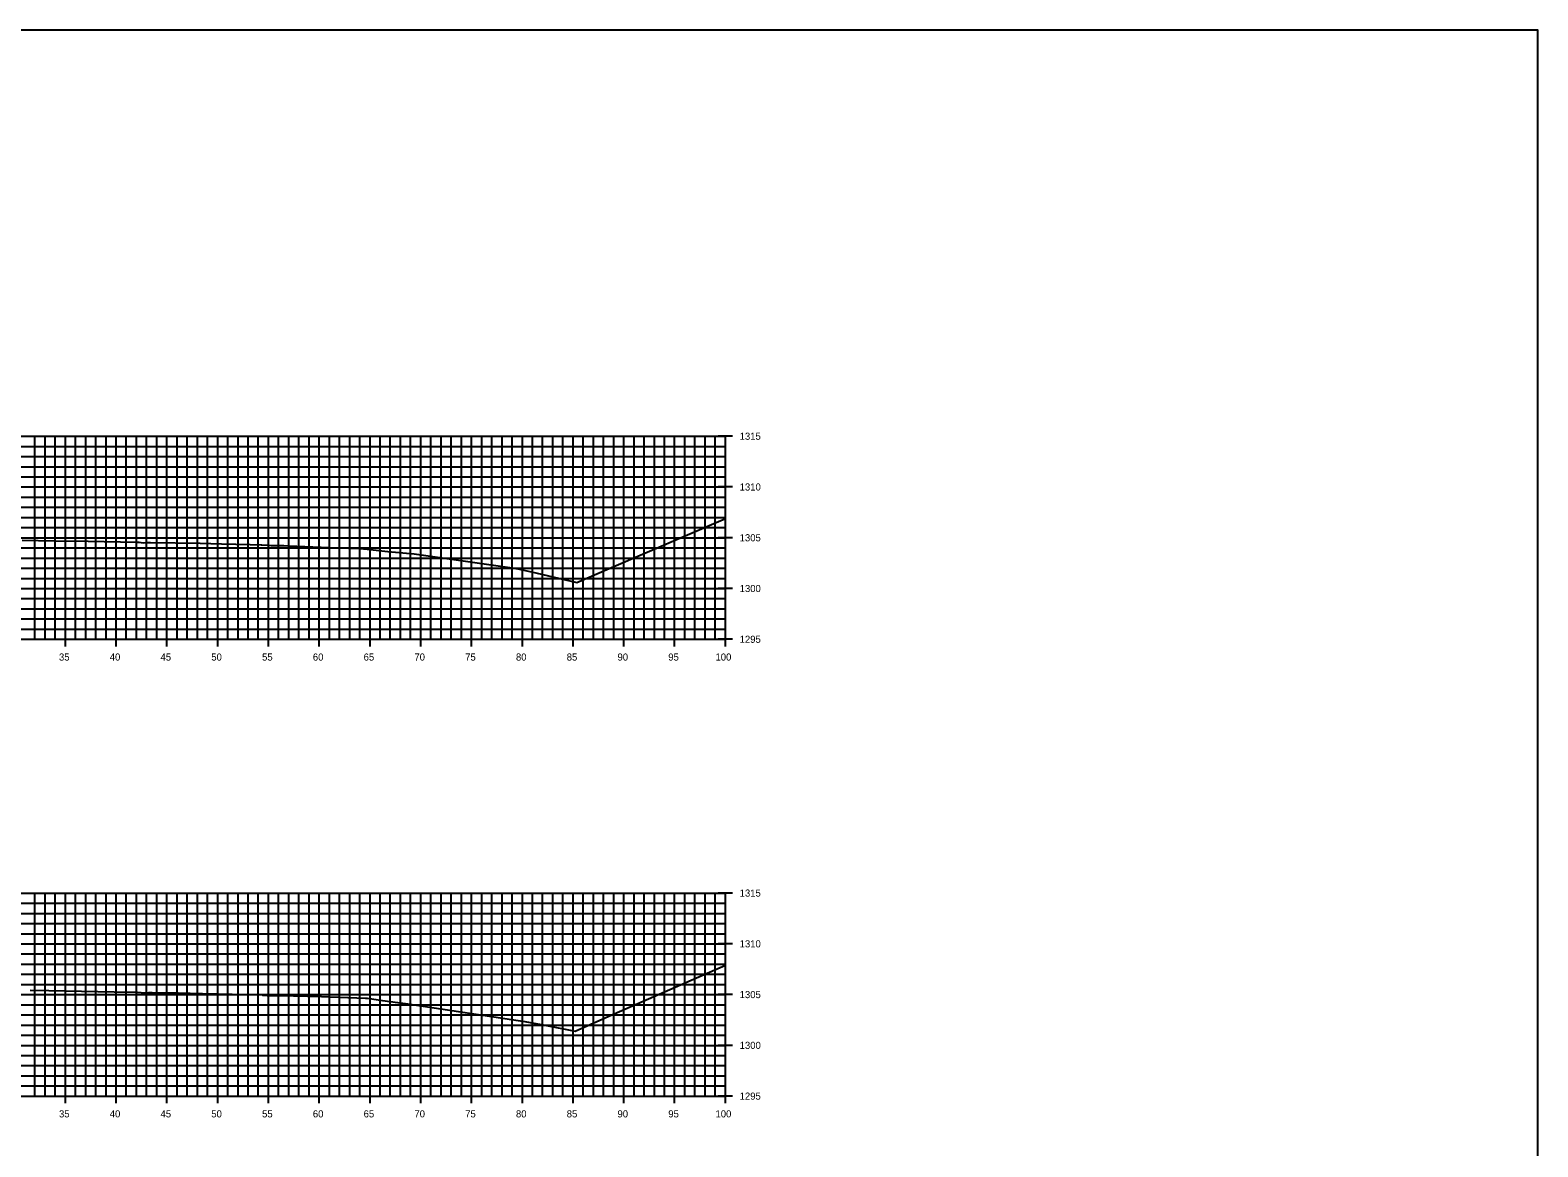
# Model space of a CAD drawing. Extents: x 674939 to 678919, y 750652 to 765176.
# Drawn here: x 678770.1 to 678918.5, y 754022.6 to 754132.6 of the extents above; entities that cross this region are included whole.
import ezdxf

# ---------------------------------------------------------------- set-up
doc = ezdxf.new("R2010")
doc.units = 0
for name, color, linetype in [('R_Axis', 7, 'Continuous'), ('R_Axis Annot', 7, 'Continuous'), ('R_Exist Surface', 7, 'Continuous'), ('R_Grid', 7, 'Continuous'), ('R_No Plot', 7, 'Continuous')]:
    doc.layers.add(name, color=color, linetype=linetype)

msp = doc.modelspace()

# ---------------------------------------------------------------- linework, layer by layer
at = {"layer": 'R_Axis'}
for p, q in [((678839.23, 754092.55), (678837.83, 754092.55)), ((678838.53, 754072.55), (678838.53, 754092.55)), ((678839.23, 754087.55), (678837.83, 754087.55)), ((678839.23, 754082.55), (678837.83, 754082.55)), ((678839.23, 754077.55), (678837.83, 754077.55)), ((678773.53, 754071.85), (678773.53, 754073.25)), ((678778.53, 754071.85), (678778.53, 754073.25)), ((678783.53, 754071.85), (678783.53, 754073.25)), ((678788.53, 754071.85), (678788.53, 754073.25)), ((678793.53, 754071.85), (678793.53, 754073.25)), ((678798.53, 754071.85), (678798.53, 754073.25)), ((678803.53, 754071.85), (678803.53, 754073.25)), ((678808.53, 754071.85), (678808.53, 754073.25)), ((678813.53, 754071.85), (678813.53, 754073.25)), ((678818.53, 754071.85), (678818.53, 754073.25)), ((678823.53, 754071.85), (678823.53, 754073.25)), ((678828.53, 754071.85), (678828.53, 754073.25)), ((678833.53, 754071.85), (678833.53, 754073.25)), ((678838.53, 754071.85), (678838.53, 754073.25)), ((678638.53, 754072.55), (678838.53, 754072.55)), ((678839.23, 754072.55), (678837.83, 754072.55)), ((678839.23, 754047.55), (678837.83, 754047.55)), ((678838.53, 754027.55), (678838.53, 754047.55)), ((678839.23, 754042.55), (678837.83, 754042.55)), ((678839.23, 754037.55), (678837.83, 754037.55)), ((678839.23, 754032.55), (678837.83, 754032.55)), ((678638.53, 754027.55), (678838.53, 754027.55)), ((678773.53, 754026.85), (678773.53, 754028.25)), ((678778.53, 754026.85), (678778.53, 754028.25)), ((678783.53, 754026.85), (678783.53, 754028.25)), ((678788.53, 754026.85), (678788.53, 754028.25)), ((678793.53, 754026.85), (678793.53, 754028.25)), ((678798.53, 754026.85), (678798.53, 754028.25)), ((678803.53, 754026.85), (678803.53, 754028.25)), ((678808.53, 754026.85), (678808.53, 754028.25)), ((678813.53, 754026.85), (678813.53, 754028.25)), ((678818.53, 754026.85), (678818.53, 754028.25)), ((678823.53, 754026.85), (678823.53, 754028.25)), ((678828.53, 754026.85), (678828.53, 754028.25)), ((678833.53, 754026.85), (678833.53, 754028.25)), ((678839.23, 754027.55), (678837.83, 754027.55)), ((678838.53, 754026.85), (678838.53, 754028.25))]:
    msp.add_line(p, q, dxfattribs=at)
at = {"layer": 'R_Exist Surface'}
for points in [[(678769.26, 754082.31), (678772.47, 754082.25), (678775.78, 754082.2), (678780.54, 754082.12), (678780.78, 754082.1), (678781.2, 754082.06), (678781.62, 754082.08), (678781.92, 754082.09), (678786.81, 754082), (678788.92, 754081.95), (678791.72, 754081.88), (678792.81, 754081.85), (678792.85, 754081.85), (678792.89, 754081.85), (678793.42, 754081.81), (678793.78, 754081.8), (678795.04, 754081.78), (678795.52, 754081.77), (678800.28, 754081.57), (678802.5, 754081.48), (678803.24, 754081.43), (678803.26, 754081.42), (678805.29, 754081.21), (678807.89, 754080.96), (678817.31, 754079.61), (678818.09, 754079.5), (678819.85, 754079.09), (678823.89, 754078.14), (678827.08, 754079.52), (678838.53, 754084.44)], [(678770.05, 754037.99), (678771.89, 754037.96), (678778.35, 754037.83), (678780.62, 754037.78), (678781, 754037.74), (678781.22, 754037.72), (678781.73, 754037.75), (678782.09, 754037.76), (678784.63, 754037.71), (678787.04, 754037.66), (678791.41, 754037.55), (678792.9, 754037.51), (678792.95, 754037.5), (678793.02, 754037.5), (678793.4, 754037.47), (678793.62, 754037.46), (678794.2, 754037.46), (678795.98, 754037.43), (678798.75, 754037.35), (678803.07, 754037.2), (678803.25, 754037.19), (678803.27, 754037.19), (678804.77, 754036.98), (678807.02, 754036.66), (678817.45, 754035.1), (678818.76, 754034.9), (678820.73, 754034.53), (678823.74, 754033.96), (678827.05, 754035.43), (678838.53, 754040.45)]]:
    msp.add_lwpolyline(points, dxfattribs=at)
at = {"layer": 'R_Grid'}
for p, q in [((678638.53, 754092.55), (678838.53, 754092.55)), ((678770.53, 754072.55), (678770.53, 754092.55)), ((678771.53, 754072.55), (678771.53, 754092.55)), ((678772.53, 754072.55), (678772.53, 754092.55)), ((678773.53, 754072.55), (678773.53, 754092.55)), ((678774.53, 754072.55), (678774.53, 754092.55)), ((678775.53, 754072.55), (678775.53, 754092.55)), ((678776.53, 754072.55), (678776.53, 754092.55)), ((678777.53, 754072.55), (678777.53, 754092.55)), ((678778.53, 754072.55), (678778.53, 754092.55)), ((678779.53, 754072.55), (678779.53, 754092.55)), ((678780.53, 754072.55), (678780.53, 754092.55)), ((678781.53, 754072.55), (678781.53, 754092.55)), ((678782.53, 754072.55), (678782.53, 754092.55)), ((678783.53, 754072.55), (678783.53, 754092.55)), ((678784.53, 754072.55), (678784.53, 754092.55)), ((678785.53, 754072.55), (678785.53, 754092.55)), ((678786.53, 754072.55), (678786.53, 754092.55)), ((678787.53, 754072.55), (678787.53, 754092.55)), ((678788.53, 754072.55), (678788.53, 754092.55)), ((678789.53, 754072.55), (678789.53, 754092.55)), ((678790.53, 754072.55), (678790.53, 754092.55)), ((678791.53, 754072.55), (678791.53, 754092.55)), ((678792.53, 754072.55), (678792.53, 754092.55)), ((678793.53, 754072.55), (678793.53, 754092.55)), ((678794.53, 754072.55), (678794.53, 754092.55)), ((678795.53, 754072.55), (678795.53, 754092.55)), ((678796.53, 754072.55), (678796.53, 754092.55)), ((678797.53, 754072.55), (678797.53, 754092.55)), ((678798.53, 754072.55), (678798.53, 754092.55)), ((678799.53, 754072.55), (678799.53, 754092.55)), ((678800.53, 754072.55), (678800.53, 754092.55)), ((678801.53, 754072.55), (678801.53, 754092.55)), ((678802.53, 754072.55), (678802.53, 754092.55)), ((678803.53, 754072.55), (678803.53, 754092.55)), ((678804.53, 754072.55), (678804.53, 754092.55)), ((678805.53, 754072.55), (678805.53, 754092.55)), ((678806.53, 754072.55), (678806.53, 754092.55)), ((678807.53, 754072.55), (678807.53, 754092.55)), ((678808.53, 754072.55), (678808.53, 754092.55)), ((678809.53, 754072.55), (678809.53, 754092.55)), ((678810.53, 754072.55), (678810.53, 754092.55)), ((678811.53, 754072.55), (678811.53, 754092.55)), ((678812.53, 754072.55), (678812.53, 754092.55)), ((678813.53, 754072.55), (678813.53, 754092.55)), ((678814.53, 754072.55), (678814.53, 754092.55)), ((678815.53, 754072.55), (678815.53, 754092.55)), ((678816.53, 754072.55), (678816.53, 754092.55)), ((678817.53, 754072.55), (678817.53, 754092.55)), ((678818.53, 754072.55), (678818.53, 754092.55)), ((678819.53, 754072.55), (678819.53, 754092.55)), ((678820.53, 754072.55), (678820.53, 754092.55)), ((678821.53, 754072.55), (678821.53, 754092.55)), ((678822.53, 754072.55), (678822.53, 754092.55)), ((678823.53, 754072.55), (678823.53, 754092.55)), ((678824.53, 754072.55), (678824.53, 754092.55)), ((678825.53, 754072.55), (678825.53, 754092.55)), ((678826.53, 754072.55), (678826.53, 754092.55)), ((678827.53, 754072.55), (678827.53, 754092.55)), ((678828.53, 754072.55), (678828.53, 754092.55)), ((678829.53, 754072.55), (678829.53, 754092.55)), ((678830.53, 754072.55), (678830.53, 754092.55)), ((678831.53, 754072.55), (678831.53, 754092.55)), ((678832.53, 754072.55), (678832.53, 754092.55)), ((678833.53, 754072.55), (678833.53, 754092.55)), ((678834.53, 754072.55), (678834.53, 754092.55)), ((678835.53, 754072.55), (678835.53, 754092.55)), ((678836.53, 754072.55), (678836.53, 754092.55)), ((678837.53, 754072.55), (678837.53, 754092.55)), ((678838.53, 754072.55), (678838.53, 754092.55)), ((678638.53, 754091.55), (678838.53, 754091.55)), ((678638.53, 754090.55), (678838.53, 754090.55)), ((678638.53, 754089.55), (678838.53, 754089.55)), ((678638.53, 754088.55), (678838.53, 754088.55)), ((678638.53, 754087.55), (678838.53, 754087.55)), ((678638.53, 754086.55), (678838.53, 754086.55)), ((678638.53, 754085.55), (678838.53, 754085.55)), ((678638.53, 754084.55), (678838.53, 754084.55)), ((678638.53, 754083.55), (678838.53, 754083.55)), ((678638.53, 754082.55), (678838.53, 754082.55)), ((678638.53, 754081.55), (678838.53, 754081.55)), ((678638.53, 754080.55), (678838.53, 754080.55)), ((678638.53, 754079.55), (678838.53, 754079.55)), ((678638.53, 754078.55), (678838.53, 754078.55)), ((678638.53, 754077.55), (678838.53, 754077.55)), ((678638.53, 754076.55), (678838.53, 754076.55)), ((678638.53, 754075.55), (678838.53, 754075.55)), ((678638.53, 754074.55), (678838.53, 754074.55)), ((678638.53, 754073.55), (678838.53, 754073.55)), ((678638.53, 754072.55), (678838.53, 754072.55)), ((678638.53, 754047.55), (678838.53, 754047.55)), ((678638.53, 754046.55), (678838.53, 754046.55)), ((678770.53, 754027.55), (678770.53, 754047.55)), ((678771.53, 754027.55), (678771.53, 754047.55)), ((678772.53, 754027.55), (678772.53, 754047.55)), ((678773.53, 754027.55), (678773.53, 754047.55)), ((678774.53, 754027.55), (678774.53, 754047.55)), ((678775.53, 754027.55), (678775.53, 754047.55)), ((678776.53, 754027.55), (678776.53, 754047.55)), ((678777.53, 754027.55), (678777.53, 754047.55)), ((678778.53, 754027.55), (678778.53, 754047.55)), ((678779.53, 754027.55), (678779.53, 754047.55)), ((678780.53, 754027.55), (678780.53, 754047.55)), ((678781.53, 754027.55), (678781.53, 754047.55)), ((678782.53, 754027.55), (678782.53, 754047.55)), ((678783.53, 754027.55), (678783.53, 754047.55)), ((678784.53, 754027.55), (678784.53, 754047.55)), ((678785.53, 754027.55), (678785.53, 754047.55)), ((678786.53, 754027.55), (678786.53, 754047.55)), ((678787.53, 754027.55), (678787.53, 754047.55)), ((678788.53, 754027.55), (678788.53, 754047.55)), ((678789.53, 754027.55), (678789.53, 754047.55)), ((678790.53, 754027.55), (678790.53, 754047.55)), ((678791.53, 754027.55), (678791.53, 754047.55)), ((678792.53, 754027.55), (678792.53, 754047.55)), ((678793.53, 754027.55), (678793.53, 754047.55)), ((678794.53, 754027.55), (678794.53, 754047.55)), ((678795.53, 754027.55), (678795.53, 754047.55)), ((678796.53, 754027.55), (678796.53, 754047.55)), ((678797.53, 754027.55), (678797.53, 754047.55)), ((678798.53, 754027.55), (678798.53, 754047.55)), ((678799.53, 754027.55), (678799.53, 754047.55)), ((678800.53, 754027.55), (678800.53, 754047.55)), ((678801.53, 754027.55), (678801.53, 754047.55)), ((678802.53, 754027.55), (678802.53, 754047.55)), ((678803.53, 754027.55), (678803.53, 754047.55)), ((678804.53, 754027.55), (678804.53, 754047.55)), ((678805.53, 754027.55), (678805.53, 754047.55)), ((678806.53, 754027.55), (678806.53, 754047.55)), ((678807.53, 754027.55), (678807.53, 754047.55)), ((678808.53, 754027.55), (678808.53, 754047.55)), ((678809.53, 754027.55), (678809.53, 754047.55)), ((678810.53, 754027.55), (678810.53, 754047.55)), ((678811.53, 754027.55), (678811.53, 754047.55)), ((678812.53, 754027.55), (678812.53, 754047.55)), ((678813.53, 754027.55), (678813.53, 754047.55)), ((678814.53, 754027.55), (678814.53, 754047.55)), ((678815.53, 754027.55), (678815.53, 754047.55)), ((678816.53, 754027.55), (678816.53, 754047.55)), ((678817.53, 754027.55), (678817.53, 754047.55)), ((678818.53, 754027.55), (678818.53, 754047.55)), ((678819.53, 754027.55), (678819.53, 754047.55)), ((678820.53, 754027.55), (678820.53, 754047.55)), ((678821.53, 754027.55), (678821.53, 754047.55)), ((678822.53, 754027.55), (678822.53, 754047.55)), ((678823.53, 754027.55), (678823.53, 754047.55)), ((678824.53, 754027.55), (678824.53, 754047.55)), ((678825.53, 754027.55), (678825.53, 754047.55)), ((678826.53, 754027.55), (678826.53, 754047.55)), ((678827.53, 754027.55), (678827.53, 754047.55)), ((678828.53, 754027.55), (678828.53, 754047.55)), ((678829.53, 754027.55), (678829.53, 754047.55)), ((678830.53, 754027.55), (678830.53, 754047.55)), ((678831.53, 754027.55), (678831.53, 754047.55)), ((678832.53, 754027.55), (678832.53, 754047.55)), ((678833.53, 754027.55), (678833.53, 754047.55)), ((678834.53, 754027.55), (678834.53, 754047.55)), ((678835.53, 754027.55), (678835.53, 754047.55)), ((678836.53, 754027.55), (678836.53, 754047.55)), ((678837.53, 754027.55), (678837.53, 754047.55)), ((678838.53, 754027.55), (678838.53, 754047.55)), ((678638.53, 754045.55), (678838.53, 754045.55)), ((678638.53, 754044.55), (678838.53, 754044.55)), ((678638.53, 754043.55), (678838.53, 754043.55)), ((678638.53, 754042.55), (678838.53, 754042.55)), ((678638.53, 754041.55), (678838.53, 754041.55)), ((678638.53, 754040.55), (678838.53, 754040.55)), ((678638.53, 754039.55), (678838.53, 754039.55)), ((678638.53, 754038.55), (678838.53, 754038.55)), ((678638.53, 754037.55), (678838.53, 754037.55)), ((678638.53, 754036.55), (678838.53, 754036.55)), ((678638.53, 754035.55), (678838.53, 754035.55)), ((678638.53, 754034.55), (678838.53, 754034.55)), ((678638.53, 754033.55), (678838.53, 754033.55)), ((678638.53, 754032.55), (678838.53, 754032.55)), ((678638.53, 754031.55), (678838.53, 754031.55)), ((678638.53, 754030.55), (678838.53, 754030.55)), ((678638.53, 754029.55), (678838.53, 754029.55)), ((678638.53, 754028.55), (678838.53, 754028.55)), ((678638.53, 754027.55), (678838.53, 754027.55))]:
    msp.add_line(p, q, dxfattribs=at)
at = {"layer": 'R_No Plot'}
msp.add_lwpolyline([(678578.53, 753912.55), (678918.53, 753912.55), (678918.53, 754132.55), (678578.53, 754132.55)], close=True, dxfattribs=at)

# ---------------------------------------------------------------- texts
at = {"layer": 'R_Axis Annot'}
for s, p in [('1315', (678839.93, 754092.2)), ('1310', (678839.93, 754087.2)), ('1305', (678839.93, 754082.2)), ('1300', (678839.93, 754077.2)), ('1295', (678839.93, 754072.2)), ('35', (678772.9, 754070.45)), ('40', (678777.9, 754070.45)), ('45', (678782.9, 754070.45)), ('50', (678787.9, 754070.45)), ('55', (678792.9, 754070.45)), ('60', (678797.9, 754070.45)), ('65', (678802.9, 754070.45)), ('70', (678807.9, 754070.45)), ('75', (678812.9, 754070.45)), ('80', (678817.9, 754070.45)), ('85', (678822.9, 754070.45)), ('90', (678827.9, 754070.45)), ('95', (678832.9, 754070.45)), ('100', (678837.55, 754070.45)), ('1315', (678839.93, 754047.2)), ('1310', (678839.93, 754042.2)), ('1305', (678839.93, 754037.2)), ('1300', (678839.93, 754032.2)), ('1295', (678839.93, 754027.2)), ('35', (678772.9, 754025.45)), ('40', (678777.9, 754025.45)), ('45', (678782.9, 754025.45)), ('50', (678787.9, 754025.45)), ('55', (678792.9, 754025.45)), ('60', (678797.9, 754025.45)), ('65', (678802.9, 754025.45)), ('70', (678807.9, 754025.45)), ('75', (678812.9, 754025.45)), ('80', (678817.9, 754025.45)), ('85', (678822.9, 754025.45)), ('90', (678827.9, 754025.45)), ('95', (678832.9, 754025.45)), ('100', (678837.55, 754025.45))]:
    msp.add_text(s, height=0.7, dxfattribs=at).set_placement(p)

doc.saveas('drawing.dxf')
